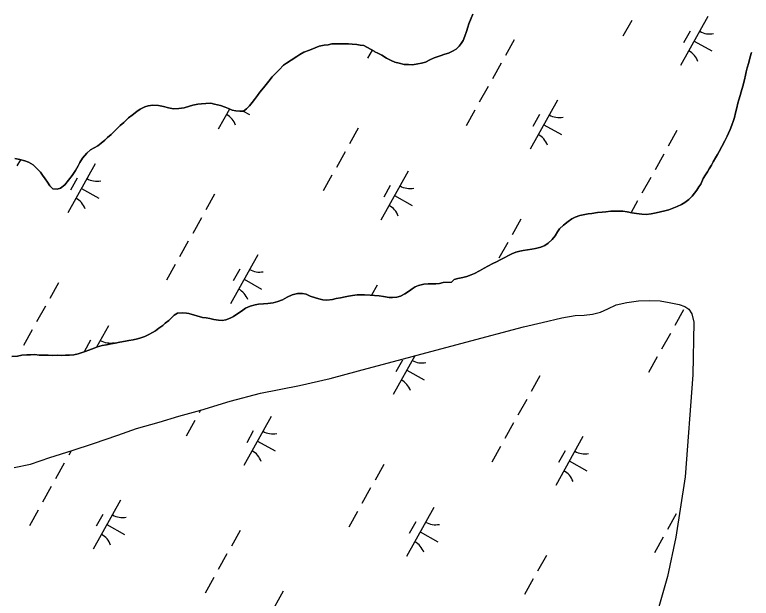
# Model space of a CAD drawing. Extents: x 3923531 to 3943530, y 207391 to 229799.
# Drawn here: x 3934973 to 3935631, y 212331 to 212852 of the extents above; entities that cross this region are included whole.
import ezdxf

# ---------------------------------------------------------------- set-up
doc = ezdxf.new("R2010")
doc.units = 0
for name, color, linetype in [('V-GRID-MAJR', 7, 'Continuous'), ('V-TOPO-SHOR', 7, 'Continuous'), ('V-WETL-SWMP', 7, 'Continuous')]:
    doc.layers.add(name, color=color, linetype=linetype)

msp = doc.modelspace()

# ---------------------------------------------------------------- linework, layer by layer
at = {"layer": 'V-GRID-MAJR'}
msp.add_spline([(3935779.93, 210874.81), (3935760.83, 211942.59), (3935652.4, 218002.59), (3935543.98, 224062.57), (3935501.82, 226418.85)], degree=3, dxfattribs=at)
at = {"layer": 'V-TOPO-SHOR'}
for points in [[(3935381.81, 212852.72), (3935380.28, 212848.93), (3935378.41, 212843.98), (3935377.38, 212840.85), (3935376.18, 212837.05), (3935374.81, 212832.93), (3935373.27, 212828.98), (3935371.59, 212826.35), (3935369.58, 212823.89), (3935366.9, 212821.43), (3935363.9, 212819.65), (3935360.24, 212817.86), (3935356.92, 212816.74), (3935352.6, 212815.3), (3935347.45, 212813.54), (3935343.46, 212811.76), (3935339.63, 212809.82), (3935335.98, 212808.7), (3935332.66, 212808.24), (3935328.18, 212807.46), (3935324.54, 212807.5), (3935320.57, 212807.71), (3935316.11, 212808.75), (3935312.32, 212809.79), (3935309.02, 212811.15), (3935304.91, 212813.34), (3935300.63, 212815.87), (3935297.18, 212817.9), (3935294.38, 212819.09), (3935293.89, 212819.42), (3935284.67, 212824.49), (3935281.37, 212824.86), (3935278.23, 212825.39), (3935274.26, 212825.93), (3935270.79, 212825.97), (3935267.64, 212826), (3935264, 212826.21), (3935260.36, 212826.08), (3935256.06, 212825.96), (3935252.74, 212825.34), (3935249.26, 212824.88), (3935244.61, 212823.94), (3935241.12, 212822.65), (3935235.97, 212820.56)], [(3935235.97, 212820.56), (3935231.15, 212818.62), (3935227.49, 212816.51), (3935224.65, 212814.89), (3935219.82, 212811.46), (3935215.65, 212808.86), (3935212.98, 212806.91), (3935209.13, 212802.98), (3935206.29, 212800.2), (3935202.77, 212796.76), (3935199.75, 212792.82), (3935197.4, 212789.86), (3935195.05, 212786.91), (3935191.86, 212782.81), (3935189.68, 212780.02), (3935186.99, 212776.41), (3935184.81, 212773.78), (3935182.46, 212770.83), (3935179.78, 212768.05), (3935177.27, 212766.09), (3935173.8, 212765.96), (3935170.16, 212766.33), (3935167.02, 212766.86), (3935163.89, 212768.22), (3935160.76, 212769.58), (3935156.48, 212771.12), (3935151.19, 212772.33), (3935147.89, 212773.03), (3935143.59, 212772.91), (3935139.61, 212772.62), (3935136.3, 212772.17), (3935131.98, 212771.22), (3935128.99, 212770.43), (3935124.18, 212768.99), (3935119.54, 212768.21), (3935114.57, 212768.1), (3935110.11, 212768.81), (3935105.82, 212770.02), (3935101.19, 212770.9), (3935096.07, 212771.28), (3935092.09, 212770.67), (3935088.93, 212769.71), (3935084.94, 212767.77), (3935081.77, 212765.65), (3935077.6, 212762.55), (3935074.59, 212760.1), (3935070.41, 212755.84), (3935066.9, 212753.07), (3935064.56, 212750.94), (3935061.38, 212747.67), (3935058.87, 212745.21), (3935055.86, 212742.43), (3935053.35, 212739.98), (3935050.18, 212737.36), (3935047.01, 212734.92), (3935043.68, 212733.13), (3935040.68, 212731.51), (3935037.17, 212728.4), (3935033.31, 212724.14), (3935031.12, 212720.03), (3935029.6, 212717.07), (3935027.07, 212713.12), (3935024.04, 212708.69), (3935020.85, 212704.42), (3935017.66, 212700.15), (3935013.65, 212697.38), (3935010.83, 212696.25), (3935006.86, 212696.63), (3935004.24, 212699.3), (3935002.13, 212702.47), (3935000.17, 212705.64), (3934997.73, 212708.81), (3934995.77, 212711.65), (3934992.33, 212715.16), (3934989.22, 212718.17), (3934985.27, 212720.37), (3934981.81, 212721.73), (3934977.52, 212722.77), (3934972.9, 212723.65)], [(3935564.22, 212680.76), (3935568.13, 212682.62), (3935571.21, 212684.41), (3935574.71, 212687.02), (3935577.73, 212690.21), (3935579.82, 212692.67), (3935581.76, 212695.46), (3935583.77, 212698.34), (3935585.37, 212700.72), (3935587.58, 212705.83), (3935589.69, 212709.11), (3935591.37, 212711.83), (3935593.06, 212714.62), (3935595, 212717.83), (3935596.52, 212720.71), (3935598.63, 212724.24), (3935600.4, 212727.28), (3935601.92, 212730), (3935604.28, 212734.44), (3935606.82, 212739.46), (3935608.93, 212743.58), (3935610.29, 212746.29), (3935611.65, 212749.67), (3935613.18, 212753.54), (3935614.63, 212757.5), (3935615.41, 212760.47), (3935616.53, 212764.6), (3935617.57, 212768.97), (3935618.61, 212773.1), (3935619.47, 212776.23), (3935620.59, 212779.86), (3935621.54, 212783.24), (3935623.08, 212788.19), (3935624.39, 212794.05), (3935625.34, 212798.1), (3935626.04, 212801.24), (3935626.9, 212804.7), (3935628.28, 212809.57), (3935629.49, 212814.52), (3935630.7, 212818.48)], [(3935187.7, 212593.13), (3935190.69, 212593.59), (3935194.91, 212593.96), (3935198.97, 212594.33), (3935203.61, 212594.94), (3935207.93, 212595.97), (3935212.08, 212597.66), (3935216.16, 212599.85), (3935220.57, 212601.87), (3935225.3, 212603.14), (3935229.85, 212603.26), (3935232.99, 212602.56), (3935236.78, 212600.86), (3935241.4, 212599.32), (3935244.28, 212598.3), (3935247.92, 212597.51), (3935251.47, 212597.31), (3935256.61, 212597.91), (3935259.93, 212598.62), (3935263.83, 212599.41), (3935267.81, 212600.27), (3935270.79, 212600.9), (3935274.61, 212601.44), (3935278.5, 212601.98), (3935282.06, 212602.02), (3935285.12, 212602.07), (3935290.33, 212601.76), (3935294.14, 212601.39), (3935298.19, 212601.02), (3935302.07, 212600.39), (3935307.19, 212599.76), (3935310.26, 212599.64), (3935313.98, 212599.93), (3935317.22, 212600.72), (3935321.3, 212602.75), (3935325.46, 212605.43), (3935327.88, 212607.23), (3935330.39, 212609.02), (3935333.46, 212610.39), (3935338.19, 212611.58), (3935342.17, 212611.79), (3935345.48, 212611.75), (3935348.87, 212611.88), (3935352.1, 212612.17), (3935355.42, 212612.88), (3935355.5, 212612.88), (3935362.79, 212613.46), (3935365.3, 212615.59), (3935368.54, 212616.63), (3935372.85, 212617.4), (3935376.42, 212618.28), (3935380.41, 212619.72), (3935383.4, 212621.18), (3935387.81, 212623.53), (3935391.98, 212625.89), (3935395.31, 212627.67), (3935399.88, 212630.02), (3935402.96, 212631.56), (3935406.79, 212633.42), (3935410.37, 212635.2), (3935413.86, 212637.07), (3935416.69, 212638.61), (3935420.35, 212640.06), (3935423.92, 212641.01), (3935426.99, 212641.55), (3935430.72, 212642.09), (3935434.62, 212642.79), (3935437.93, 212643.42), (3935442.75, 212644.61), (3935446.08, 212646.15), (3935449.24, 212648.18), (3935452.67, 212651.29), (3935455.35, 212654.73), (3935457.38, 212658.35), (3935459.4, 212660.98), (3935462.83, 212664.33), (3935467, 212667.51), (3935470.42, 212669.96), (3935473.25, 212671.25), (3935477.32, 212672.7), (3935480.31, 212673.49), (3935484.78, 212674.27), (3935488.1, 212674.73), (3935493.15, 212675.42), (3935497.46, 212675.87), (3935500.61, 212676.25), (3935505.17, 212676.61), (3935510.63, 212676.8), (3935515.92, 212676.58), (3935519.56, 212676.2), (3935523.77, 212675.33), (3935528.07, 212674.54), (3935532.94, 212673.9), (3935536.58, 212673.86), (3935541.22, 212674.23), (3935545.7, 212675.17), (3935549.43, 212675.96), (3935553.25, 212677.08), (3935556.99, 212677.94), (3935559.98, 212679.07), (3935564.22, 212680.76)], [(3934970.37, 212546.94), (3934975.51, 212547.38), (3934979.32, 212548), (3934983.8, 212548.36), (3934987.11, 212548.58), (3934990.92, 212548.62), (3934994.64, 212548.25), (3934999.68, 212548.11), (3935002.74, 212548.07), (3935007.04, 212547.94), (3935010.85, 212548.07), (3935014.91, 212547.94), (3935018.14, 212548.07), (3935021.94, 212548.03), (3935025.59, 212548.49), (3935029.41, 212549.27), (3935032.31, 212550.32), (3935035.8, 212551.52), (3935039.04, 212552.72), (3935043.86, 212554.49), (3935046.93, 212555.53), (3935050.84, 212556.65), (3935054.98, 212557.51), (3935059.13, 212558.3), (3935062.53, 212558.92), (3935066.68, 212559.62), (3935071.73, 212560.56), (3935074.72, 212561.1), (3935078.62, 212561.89), (3935082.52, 212562.75), (3935085.59, 212563.63), (3935088.99, 212564.75), (3935092.65, 212566.45), (3935095.98, 212568.24), (3935098.49, 212569.95), (3935101.66, 212572.31), (3935104.99, 212574.67), (3935107.33, 212576.71), (3935110.34, 212579.17), (3935113.1, 212581.78), (3935115.36, 212583.91), (3935118.19, 212585.62), (3935122.41, 212585.99), (3935126.13, 212585.7), (3935128.37, 212585.26), (3935140.49, 212581.9), (3935143.8, 212581.36), (3935147.18, 212580.75), (3935150.65, 212580.05), (3935154.86, 212579.26), (3935158.17, 212579.22), (3935161.49, 212579.6), (3935165.15, 212581.05), (3935168.31, 212582.75), (3935171.14, 212584.62), (3935173.64, 212586.33), (3935176.48, 212588.29), (3935178.98, 212590.08), (3935182.97, 212591.85), (3935187.7, 212593.13)], [(3935254.41, 212527.17), (3935279.81, 212534.16), (3935375.57, 212559.89), (3935427.24, 212573.44), (3935443.87, 212577.19), (3935461.38, 212581.36), (3935473.34, 212583.56), (3935481.2, 212583.91), (3935488.78, 212584.84), (3935495.79, 212586.51), (3935502.37, 212589.64), (3935509.98, 212593.05), (3935519.46, 212595.13), (3935529.96, 212596.76), (3935539.85, 212596.8), (3935549.02, 212596.55), (3935557.3, 212595.3), (3935566.16, 212593.45), (3935571.09, 212591.5), (3935574.7, 212589.14), (3935577.57, 212585.18), (3935579.23, 212577.74), (3935578.42, 212530.44), (3935571.45, 212439.55), (3935563.15, 212385.65), (3935555.63, 212350.51), (3935543.67, 212309.02)], [(3934972.49, 212447.75), (3934987.08, 212450.93), (3935004.17, 212456.71), (3935024.03, 212462.9), (3935043.31, 212469.38), (3935064.94, 212476.86), (3935081.74, 212482.64), (3935101.89, 212488.39), (3935119.56, 212493.72), (3935139.12, 212499.04), (3935165.11, 212507.19), (3935192.26, 212514.17), (3935227.27, 212520.92), (3935254.41, 212527.17)]]:
    msp.add_lwpolyline(points, dxfattribs=at)
at = {"layer": 'V-WETL-SWMP'}
for p, q in [((3935591.84, 212850.35), (3935567.45, 212806.7)), ((3935523.75, 212846.81), (3935515.95, 212832.84)), ((3935575.83, 212837.52), (3935569.98, 212827.05)), ((3935418.88, 212829.79), (3935411.08, 212815.82)), ((3935579.64, 212828.52), (3935595.36, 212819.74)), ((3935291.93, 212820.5), (3935287.83, 212813.17)), ((3935407.18, 212808.84), (3935399.37, 212794.87)), ((3935395.47, 212787.89), (3935387.67, 212773.92)), ((3935457.43, 212775.7), (3935433.05, 212732.05)), ((3935157.47, 212770.76), (3935157.16, 212770.21)), ((3935164.69, 212767.87), (3935154.63, 212749.86)), ((3935176.87, 212766.07), (3935182.54, 212762.91)), ((3935383.77, 212766.94), (3935375.96, 212752.97)), ((3935441.43, 212762.88), (3935435.58, 212752.4)), ((3935279.55, 212750.75), (3935271.75, 212736.79)), ((3935445.24, 212753.88), (3935460.95, 212745.1)), ((3935564.1, 212748.67), (3935556.29, 212734.7)), ((3935267.85, 212729.8), (3935260.04, 212715.83)), ((3934977.96, 212722.66), (3934974.85, 212717.08)), ((3935552.39, 212727.72), (3935544.59, 212713.75)), ((3935044.61, 212718.86), (3935020.23, 212675.21)), ((3935324.23, 212712.39), (3935299.85, 212668.74)), ((3935028.61, 212706.04), (3935022.76, 212695.56)), ((3935256.14, 212708.85), (3935248.34, 212694.88)), ((3935540.69, 212706.76), (3935532.88, 212692.8)), ((3935032.42, 212697.04), (3935048.13, 212688.26)), ((3935308.23, 212699.56), (3935302.38, 212689.09)), ((3935151.28, 212691.83), (3935143.47, 212677.86)), ((3935312.04, 212690.56), (3935327.75, 212681.78)), ((3935528.98, 212685.81), (3935523.19, 212675.45)), ((3935139.57, 212670.88), (3935131.77, 212656.91)), ((3935424.77, 212669.63), (3935416.96, 212655.66)), ((3935127.87, 212649.93), (3935120.06, 212635.96)), ((3935413.06, 212648.68), (3935405.26, 212634.71)), ((3935189.83, 212637.74), (3935165.44, 212594.09)), ((3935116.16, 212628.98), (3935108.36, 212615.01)), ((3935173.82, 212624.92), (3935167.97, 212614.44)), ((3935011.95, 212612.79), (3935004.14, 212598.83)), ((3935177.63, 212615.92), (3935193.35, 212607.14)), ((3935296.49, 212610.71), (3935291.43, 212601.66)), ((3935000.24, 212591.84), (3934992.44, 212577.87)), ((3935569.98, 212588.51), (3935562.18, 212574.54)), ((3934988.54, 212570.89), (3934980.73, 212556.92)), ((3935056.62, 212574.43), (3935045.87, 212555.17)), ((3935558.28, 212567.55), (3935550.47, 212553.58)), ((3935040.62, 212561.6), (3935034.79, 212551.17)), ((3935330.04, 212547.66), (3935310.65, 212512.97)), ((3935546.57, 212546.6), (3935538.77, 212532.63)), ((3935319.04, 212543.79), (3935313.18, 212533.32)), ((3935322.85, 212534.79), (3935338.56, 212526.01)), ((3935441.7, 212529.58), (3935433.9, 212515.62)), ((3935430, 212508.63), (3935422.19, 212494.66)), ((3935138.9, 212498.98), (3935137.65, 212496.75)), ((3935201.84, 212493.3), (3935177.45, 212449.65)), ((3935133.75, 212489.76), (3935125.95, 212475.8)), ((3935418.29, 212487.68), (3935410.49, 212473.71)), ((3935185.84, 212480.48), (3935179.98, 212470)), ((3935480.25, 212475.49), (3935455.87, 212431.84)), ((3935189.65, 212471.48), (3935205.36, 212462.7)), ((3935406.59, 212466.73), (3935398.78, 212452.76)), ((3935023.24, 212462.65), (3935021.08, 212458.78)), ((3935464.25, 212462.67), (3935458.4, 212452.19)), ((3935468.06, 212453.67), (3935483.77, 212444.89)), ((3935017.18, 212451.8), (3935009.37, 212437.83)), ((3935302.37, 212450.54), (3935294.57, 212436.58)), ((3935005.47, 212430.84), (3934997.67, 212416.88)), ((3935290.67, 212429.59), (3935282.87, 212415.62)), ((3935067.43, 212418.66), (3935043.05, 212375.01)), ((3935567.45, 212413.62), (3935567.41, 212413.54)), ((3934993.77, 212409.89), (3934985.96, 212395.92)), ((3935278.96, 212408.64), (3935271.16, 212394.67)), ((3935347.05, 212412.18), (3935322.67, 212368.53)), ((3935563.51, 212406.56), (3935555.7, 212392.59)), ((3935051.43, 212405.83), (3935045.58, 212395.36)), ((3935055.24, 212396.83), (3935070.95, 212388.05)), ((3935331.05, 212399.35), (3935325.2, 212388.88)), ((3935174.1, 212391.62), (3935166.29, 212377.66)), ((3935334.86, 212390.35), (3935350.57, 212381.57)), ((3935551.8, 212385.6), (3935544, 212371.64)), ((3935162.39, 212370.67), (3935154.59, 212356.7)), ((3935447.59, 212369.42), (3935439.78, 212355.45)), ((3935150.69, 212349.72), (3935142.88, 212335.75)), ((3935435.88, 212348.47), (3935428.08, 212334.5)), ((3935212.65, 212337.53), (3935188.26, 212293.88))]:
    msp.add_line(p, q, dxfattribs=at)
for points in [[(3935147.89, 212773.03), (3935151.19, 212772.33), (3935156.48, 212771.12), (3935160.76, 212769.58), (3935163.89, 212768.22), (3935167.02, 212766.86), (3935170.16, 212766.33), (3935173.8, 212765.96), (3935177.28, 212766.09), (3935179.78, 212768.05), (3935182.46, 212770.83), (3935184.81, 212773.78), (3935186.99, 212776.41), (3935189.68, 212780.02), (3935191.86, 212782.81), (3935195.05, 212786.91), (3935197.4, 212789.86), (3935199.75, 212792.82), (3935202.77, 212796.76), (3935206.29, 212800.2), (3935209.13, 212802.98), (3935212.98, 212806.91), (3935215.65, 212808.86), (3935219.82, 212811.47), (3935224.65, 212814.89), (3935227.48, 212816.51), (3935231.15, 212818.62), (3935235.97, 212820.56), (3935241.12, 212822.65), (3935244.61, 212823.94), (3935249.26, 212824.88), (3935252.74, 212825.34), (3935256.06, 212825.96), (3935260.36, 212826.08), (3935264, 212826.21), (3935267.64, 212826), (3935270.79, 212825.97), (3935274.26, 212825.93), (3935278.23, 212825.39), (3935281.37, 212824.86), (3935284.68, 212824.49), (3935293.89, 212819.42), (3935294.38, 212819.09), (3935297.18, 212817.9), (3935300.63, 212815.87), (3935304.91, 212813.34), (3935309.02, 212811.15), (3935312.32, 212809.79), (3935316.11, 212808.75), (3935320.57, 212807.71), (3935324.54, 212807.5), (3935328.18, 212807.46), (3935332.66, 212808.24), (3935335.98, 212808.7), (3935339.63, 212809.82), (3935343.46, 212811.76), (3935347.45, 212813.54), (3935352.6, 212815.3), (3935356.92, 212816.74), (3935360.24, 212817.86), (3935363.9, 212819.65), (3935366.9, 212821.43), (3935369.58, 212823.89), (3935371.59, 212826.35), (3935373.27, 212828.98), (3935374.81, 212832.93), (3935376.18, 212837.05), (3935377.38, 212840.85), (3935378.4, 212843.98), (3935380.28, 212848.93), (3935381.81, 212852.72)], [(3935630.7, 212818.48), (3935629.49, 212814.52), (3935628.28, 212809.57), (3935626.9, 212804.7), (3935626.04, 212801.24), (3935625.34, 212798.1), (3935624.39, 212794.05), (3935623.08, 212788.19), (3935621.54, 212783.24), (3935620.59, 212779.86), (3935619.47, 212776.23), (3935618.61, 212773.1), (3935617.57, 212768.97), (3935616.53, 212764.6), (3935615.41, 212760.47), (3935614.63, 212757.5), (3935613.18, 212753.54), (3935611.65, 212749.67), (3935610.29, 212746.29), (3935608.94, 212743.58), (3935606.82, 212739.46), (3935604.28, 212734.44), (3935601.92, 212730), (3935600.4, 212727.29), (3935598.63, 212724.24), (3935596.52, 212720.71), (3935595, 212717.83), (3935593.06, 212714.62), (3935591.37, 212711.83), (3935589.69, 212709.11), (3935587.58, 212705.83), (3935585.37, 212700.72), (3935583.77, 212698.34), (3935581.76, 212695.46), (3935579.82, 212692.67), (3935577.73, 212690.21), (3935574.71, 212687.02), (3935571.21, 212684.41), (3935568.13, 212682.62), (3935564.22, 212680.76)], [(3934972.9, 212723.65), (3934977.52, 212722.77), (3934981.81, 212721.73), (3934985.27, 212720.37), (3934989.22, 212718.17), (3934992.33, 212715.16), (3934995.77, 212711.65), (3934997.73, 212708.81), (3935000.17, 212705.64), (3935002.12, 212702.47), (3935004.24, 212699.3), (3935006.86, 212696.63), (3935010.83, 212696.25), (3935013.66, 212697.38), (3935017.66, 212700.15), (3935020.85, 212704.42), (3935024.04, 212708.69), (3935027.07, 212713.12), (3935029.6, 212717.07), (3935031.12, 212720.03), (3935033.31, 212724.14), (3935037.17, 212728.4), (3935040.68, 212731.51), (3935043.68, 212733.13), (3935047, 212734.92), (3935050.18, 212737.36), (3935053.35, 212739.98), (3935055.86, 212742.43), (3935058.87, 212745.21), (3935061.38, 212747.67), (3935064.56, 212750.94), (3935066.9, 212753.07), (3935070.41, 212755.84), (3935074.59, 212760.1), (3935077.6, 212762.55), (3935081.77, 212765.65), (3935084.94, 212767.77), (3935088.93, 212769.71), (3935092.09, 212770.67), (3935096.07, 212771.28), (3935101.19, 212770.9), (3935105.82, 212770.02), (3935110.11, 212768.81), (3935114.57, 212768.1), (3935119.54, 212768.21), (3935124.18, 212768.99), (3935128.99, 212770.43), (3935131.98, 212771.22), (3935136.3, 212772.17), (3935139.61, 212772.63), (3935143.59, 212772.91), (3935147.89, 212773.03)], [(3935564.22, 212680.76), (3935559.98, 212679.07), (3935556.99, 212677.94), (3935553.25, 212677.08), (3935549.43, 212675.96), (3935545.7, 212675.17), (3935541.22, 212674.23), (3935536.58, 212673.86), (3935532.94, 212673.9), (3935528.07, 212674.54), (3935523.77, 212675.33), (3935519.56, 212676.2), (3935515.92, 212676.58), (3935510.63, 212676.8), (3935505.17, 212676.61), (3935500.61, 212676.25), (3935497.46, 212675.87), (3935493.15, 212675.42), (3935488.1, 212674.73), (3935484.78, 212674.27), (3935480.31, 212673.49), (3935477.32, 212672.7), (3935473.25, 212671.25), (3935470.42, 212669.96), (3935467, 212667.51), (3935462.83, 212664.33), (3935459.4, 212660.98), (3935457.38, 212658.35), (3935455.35, 212654.73), (3935452.67, 212651.29), (3935449.24, 212648.18), (3935446.07, 212646.15), (3935442.75, 212644.61), (3935437.93, 212643.42), (3935434.62, 212642.8), (3935430.72, 212642.09), (3935426.99, 212641.55), (3935423.92, 212641.01), (3935420.35, 212640.05), (3935416.7, 212638.61), (3935413.86, 212637.07), (3935410.37, 212635.2), (3935406.79, 212633.42), (3935402.96, 212631.56), (3935399.88, 212630.02), (3935395.31, 212627.67), (3935391.98, 212625.89), (3935387.81, 212623.53), (3935383.4, 212621.18), (3935380.41, 212619.72), (3935376.42, 212618.28), (3935372.85, 212617.41), (3935368.54, 212616.63), (3935365.3, 212615.59), (3935362.79, 212613.46), (3935355.5, 212612.88), (3935355.42, 212612.88), (3935352.1, 212612.17), (3935348.87, 212611.88), (3935345.48, 212611.75), (3935342.17, 212611.79), (3935338.19, 212611.58), (3935333.46, 212610.39), (3935330.39, 212609.02), (3935327.88, 212607.23), (3935325.46, 212605.43), (3935321.3, 212602.75), (3935317.22, 212600.72), (3935313.98, 212599.93), (3935310.25, 212599.64), (3935307.19, 212599.76), (3935302.07, 212600.39), (3935298.19, 212601.02), (3935294.14, 212601.39), (3935290.33, 212601.76), (3935285.12, 212602.07), (3935282.06, 212602.02), (3935278.5, 212601.98), (3935274.61, 212601.44), (3935270.79, 212600.9), (3935267.81, 212600.27), (3935263.83, 212599.41), (3935259.93, 212598.62), (3935256.61, 212597.91), (3935251.47, 212597.31), (3935247.92, 212597.51), (3935244.28, 212598.3), (3935241.4, 212599.32), (3935236.78, 212600.86), (3935232.99, 212602.56), (3935229.86, 212603.26), (3935225.3, 212603.14), (3935220.57, 212601.87), (3935216.16, 212599.85), (3935212.08, 212597.66), (3935207.93, 212595.97), (3935203.61, 212594.94), (3935198.97, 212594.33), (3935194.91, 212593.96), (3935190.69, 212593.59), (3935187.7, 212593.13)], [(3935187.7, 212593.13), (3935182.97, 212591.86), (3935178.98, 212590.08), (3935176.48, 212588.29), (3935173.64, 212586.33), (3935171.14, 212584.62), (3935168.31, 212582.75), (3935165.14, 212581.05), (3935161.49, 212579.6), (3935158.17, 212579.22), (3935154.86, 212579.26), (3935150.65, 212580.05), (3935147.18, 212580.75), (3935143.8, 212581.36), (3935140.49, 212581.9), (3935128.36, 212585.26), (3935126.13, 212585.7), (3935122.41, 212585.98), (3935118.19, 212585.62), (3935115.36, 212583.91), (3935113.1, 212581.78), (3935110.34, 212579.17), (3935107.33, 212576.72), (3935104.99, 212574.67), (3935101.66, 212572.31), (3935098.49, 212569.94), (3935095.98, 212568.23), (3935092.65, 212566.45), (3935088.99, 212564.75), (3935085.59, 212563.63), (3935082.52, 212562.76), (3935078.62, 212561.89), (3935074.72, 212561.1), (3935071.73, 212560.56), (3935066.68, 212559.62), (3935062.53, 212558.92), (3935059.13, 212558.3), (3935054.98, 212557.51), (3935050.84, 212556.65), (3935046.94, 212555.53), (3935043.86, 212554.49), (3935039.04, 212552.72), (3935035.8, 212551.52), (3935032.31, 212550.31), (3935029.41, 212549.27), (3935025.59, 212548.49), (3935021.94, 212548.03), (3935018.14, 212548.07), (3935014.91, 212547.94), (3935010.85, 212548.07), (3935007.05, 212547.94), (3935002.74, 212548.07), (3934999.68, 212548.11), (3934994.64, 212548.25), (3934990.92, 212548.62), (3934987.11, 212548.58), (3934983.8, 212548.37), (3934979.32, 212548), (3934975.51, 212547.38), (3934970.37, 212546.94)], [(3935254.41, 212527.17), (3935279.81, 212534.17), (3935375.57, 212559.89), (3935427.24, 212573.44), (3935443.87, 212577.19), (3935461.38, 212581.36), (3935473.34, 212583.56), (3935481.2, 212583.91), (3935488.78, 212584.84), (3935495.79, 212586.51), (3935502.37, 212589.64), (3935509.98, 212593.05), (3935519.46, 212595.13), (3935529.96, 212596.76), (3935539.85, 212596.8), (3935549.02, 212596.55), (3935557.3, 212595.3), (3935566.16, 212593.45), (3935571.09, 212591.51), (3935574.7, 212589.14), (3935577.57, 212585.18), (3935579.23, 212577.74), (3935578.42, 212530.44), (3935571.45, 212439.55), (3935563.14, 212385.65), (3935555.63, 212350.51), (3935543.67, 212309.02)], [(3934972.49, 212447.75), (3934987.08, 212450.93), (3935004.17, 212456.71), (3935024.03, 212462.9), (3935043.31, 212469.38), (3935064.94, 212476.86), (3935081.74, 212482.64), (3935101.89, 212488.39), (3935119.56, 212493.72), (3935139.12, 212499.04), (3935165.11, 212507.19), (3935192.26, 212514.17), (3935227.27, 212520.92), (3935254.41, 212527.17)]]:
    msp.add_lwpolyline(points, dxfattribs=at)
for centre, start, end in [((3935593.32, 212852.52), 240.03808, 281.58174), ((3935566.38, 212804.29), 20.03808, 61.58174), ((3935153.56, 212747.46), 20.03808, 61.58174), ((3935458.92, 212777.87), 240.03808, 281.58174), ((3935431.97, 212729.65), 20.03808, 61.58174), ((3935046.1, 212721.04), 240.03808, 281.58174), ((3935325.72, 212714.56), 240.03808, 281.58174), ((3935019.15, 212672.81), 20.03808, 61.58174), ((3935298.77, 212666.33), 20.03808, 61.58174), ((3935191.31, 212639.91), 240.03808, 281.58174), ((3935164.37, 212591.69), 20.03808, 61.58174), ((3935058.11, 212576.6), 240.03808, 281.58174), ((3935336.52, 212558.79), 240.03808, 281.58174), ((3935309.58, 212510.56), 20.03808, 61.58174), ((3935203.32, 212495.48), 240.03808, 281.58174), ((3935176.38, 212447.25), 20.03808, 61.58174), ((3935481.74, 212477.66), 240.03808, 281.58174), ((3935454.8, 212429.44), 20.03808, 61.58174), ((3935068.92, 212420.83), 240.03808, 281.58174), ((3935348.54, 212414.35), 240.03808, 281.58174), ((3935041.98, 212372.6), 20.03808, 61.58174), ((3935321.6, 212366.12), 20.03808, 61.58174)]:
    msp.add_arc(centre, 17.62, start, end, dxfattribs=at)

doc.saveas('drawing.dxf')
